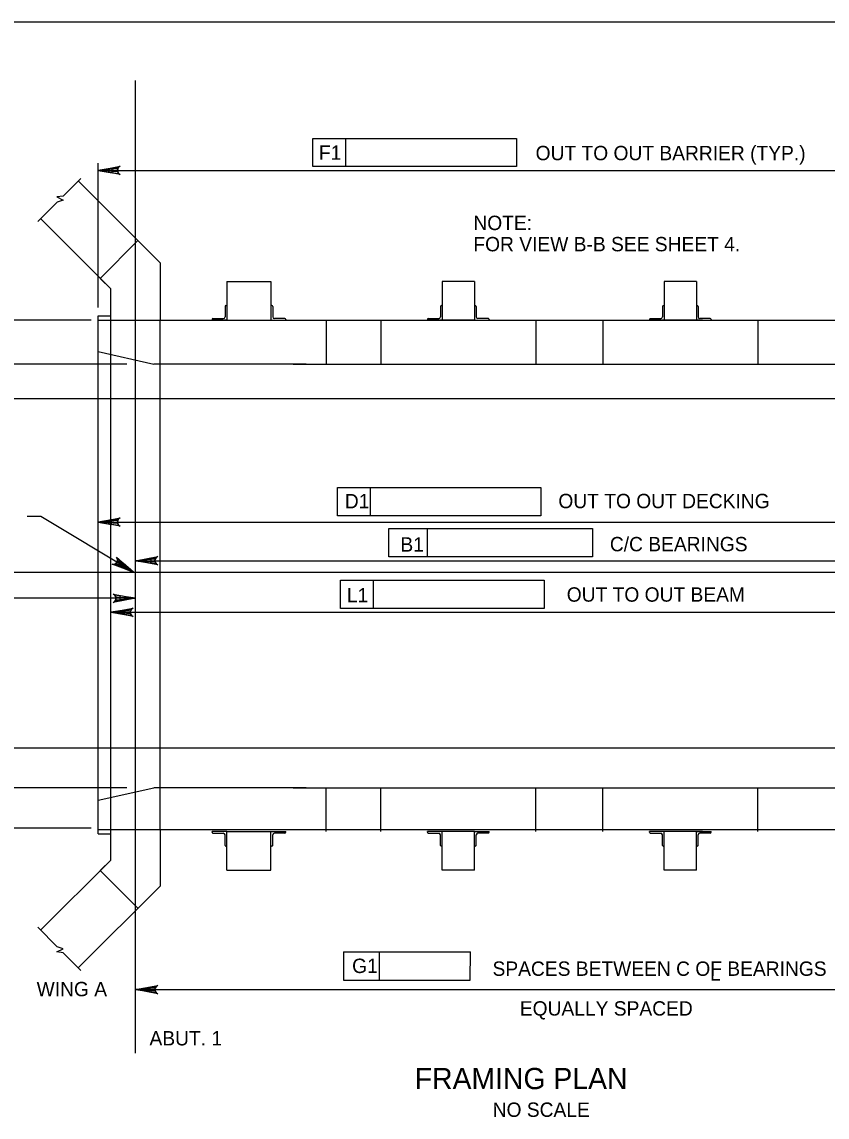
# Model space of a CAD drawing. Extents: x 638175 to 640495, y 294277 to 298435.
# Drawn here: x 638594.4 to 638762.6, y 294627.8 to 294856.5 of the extents above; entities that cross this region are included whole.
import ezdxf

# ---------------------------------------------------------------- set-up
doc = ezdxf.new("R2010")
doc.units = 0
for name, color, linetype in [('2', 7, 'Continuous'), ('3', 7, 'Continuous'), ('4', 7, 'Continuous')]:
    doc.layers.add(name, color=color, linetype=linetype)

msp = doc.modelspace()

# ---------------------------------------------------------------- linework, layer by layer
at = {"layer": '2'}
for p, q in [((638475.46, 294856.46), (639261.46, 294856.46)), ((638623.24, 294806.15), (638606.16, 294823.24)), ((638612.95, 294800.71), (638598.29, 294815.37)), ((638610.74, 294802.91), (638618.61, 294810.78)), ((638623.24, 294806.15), (638623.24, 294794.15)), ((638612.95, 294800.71), (638610.74, 294802.91)), ((638637.18, 294802.24), (638646.41, 294802.24)), ((638637.18, 294802.24), (638637.18, 294794.15)), ((638646.41, 294802.24), (638646.41, 294794.15)), ((638688.9, 294802.24), (638682.17, 294802.24)), ((638682.17, 294802.24), (638682.17, 294794.15)), ((638688.9, 294802.24), (638688.9, 294794.15)), ((638735.26, 294802.24), (638728.53, 294802.24)), ((638735.26, 294802.24), (638728.53, 294802.24)), ((638728.53, 294802.24), (638728.53, 294794.15)), ((638735.26, 294802.24), (638735.26, 294794.15)), ((638612.95, 294794.15), (638612.95, 294800.71)), ((638636.81, 294797.05), (638636.81, 294794.87)), ((638636.99, 294797.24), (638637.18, 294797.24)), ((638637.18, 294797.24), (638637.18, 294794.15)), ((638646.59, 294797.24), (638646.41, 294797.24)), ((638646.41, 294797.24), (638646.41, 294794.15)), ((638646.78, 294797.05), (638646.78, 294794.87)), ((638681.81, 294797.05), (638681.81, 294794.87)), ((638681.99, 294797.24), (638682.17, 294797.24)), ((638682.17, 294797.24), (638682.17, 294794.15)), ((638689.08, 294797.24), (638688.9, 294797.24)), ((638688.9, 294797.24), (638688.9, 294794.15)), ((638689.26, 294797.05), (638689.26, 294794.87)), ((638728.17, 294797.05), (638728.17, 294794.87)), ((638728.35, 294797.24), (638728.53, 294797.24)), ((638728.53, 294797.24), (638728.53, 294794.15)), ((638735.44, 294797.24), (638735.26, 294797.24)), ((638735.26, 294797.24), (638735.26, 294794.15)), ((638735.62, 294797.05), (638735.62, 294794.87)), ((638610.28, 294686.89), (638610.28, 294795.1)), ((638610.28, 294795.1), (638612.95, 294795.1)), ((638610.28, 294794.15), (638813.34, 294794.15)), ((638612.95, 294687.85), (638612.95, 294794.15)), ((638623.24, 294687.85), (638623.24, 294794.15)), ((638634.09, 294794.33), (638634.09, 294794.15)), ((638637.18, 294794.15), (638634.09, 294794.15)), ((638634.27, 294794.51), (638636.45, 294794.51)), ((638637.18, 294794.15), (638646.41, 294794.15)), ((638646.41, 294794.15), (638649.5, 294794.15)), ((638649.32, 294794.51), (638647.14, 294794.51)), ((638649.5, 294794.33), (638649.5, 294794.15)), ((638657.96, 294794.15), (638657.96, 294785.02)), ((638669.36, 294794.15), (638669.36, 294785.02)), ((638679.08, 294794.33), (638679.08, 294794.15)), ((638682.17, 294794.15), (638679.08, 294794.15)), ((638679.26, 294794.51), (638681.44, 294794.51)), ((638688.9, 294794.15), (638682.17, 294794.15)), ((638688.9, 294794.15), (638691.99, 294794.15)), ((638691.81, 294794.51), (638689.63, 294794.51)), ((638691.99, 294794.33), (638691.99, 294794.15)), ((638701.7, 294794.15), (638701.7, 294785.02)), ((638715.73, 294794.15), (638715.73, 294785.02)), ((638725.44, 294794.33), (638725.44, 294794.15)), ((638728.53, 294794.15), (638725.44, 294794.15)), ((638725.63, 294794.51), (638727.81, 294794.51)), ((638736.52, 294794.15), (638727.28, 294794.15)), ((638735.26, 294794.15), (638728.53, 294794.15)), ((638735.26, 294794.15), (638738.35, 294794.15)), ((638738.17, 294794.51), (638735.99, 294794.51)), ((638738.35, 294794.33), (638738.35, 294794.15)), ((638748.07, 294794.15), (638748.07, 294785.02)), ((638610.28, 294787.63), (638621.95, 294785.02)), ((638653.74, 294785.02), (638621.95, 294785.02)), ((638651.07, 294785.02), (638801.67, 294785.02)), ((638610.28, 294693.94), (638621.95, 294696.54)), ((638653.74, 294696.54), (638621.95, 294696.54)), ((638651.07, 294696.54), (638801.67, 294696.54)), ((638657.96, 294687.42), (638657.96, 294696.54)), ((638669.36, 294687.42), (638669.36, 294696.54)), ((638701.7, 294687.42), (638701.7, 294696.54)), ((638715.73, 294687.42), (638715.73, 294696.54)), ((638748.07, 294687.42), (638748.07, 294696.54)), ((638610.28, 294687.85), (638813.34, 294687.85)), ((638610.28, 294686.89), (638612.95, 294686.89)), ((638612.95, 294681.45), (638612.95, 294687.85)), ((638623.24, 294687.85), (638623.24, 294676.01)), ((638634.09, 294687.24), (638634.09, 294687.42)), ((638637.18, 294687.42), (638634.09, 294687.42)), ((638634.27, 294687.06), (638636.45, 294687.06)), ((638636.81, 294684.51), (638636.81, 294686.69)), ((638637.18, 294687.42), (638646.41, 294687.42)), ((638637.18, 294684.33), (638637.18, 294687.42)), ((638637.18, 294679.33), (638637.18, 294687.42)), ((638646.41, 294687.42), (638649.5, 294687.42)), ((638646.41, 294684.33), (638646.41, 294687.42)), ((638646.41, 294679.33), (638646.41, 294687.42)), ((638646.78, 294684.51), (638646.78, 294686.69)), ((638649.32, 294687.06), (638647.14, 294687.06)), ((638649.5, 294687.24), (638649.5, 294687.42)), ((638679.08, 294687.24), (638679.08, 294687.42)), ((638682.17, 294687.42), (638679.08, 294687.42)), ((638679.26, 294687.06), (638681.44, 294687.06)), ((638681.81, 294684.51), (638681.81, 294686.69)), ((638688.9, 294687.42), (638682.17, 294687.42)), ((638682.17, 294684.33), (638682.17, 294687.42)), ((638682.17, 294679.33), (638682.17, 294687.42)), ((638688.9, 294684.33), (638688.9, 294687.42)), ((638688.9, 294687.42), (638691.99, 294687.42)), ((638688.9, 294679.33), (638688.9, 294687.42)), ((638689.26, 294684.51), (638689.26, 294686.69)), ((638691.81, 294687.06), (638689.63, 294687.06)), ((638691.99, 294687.24), (638691.99, 294687.42)), ((638725.44, 294687.24), (638725.44, 294687.42)), ((638728.53, 294687.42), (638725.44, 294687.42)), ((638725.63, 294687.06), (638727.81, 294687.06)), ((638736.52, 294687.42), (638727.28, 294687.42)), ((638728.17, 294684.51), (638728.17, 294686.69)), ((638735.26, 294687.42), (638728.53, 294687.42)), ((638728.53, 294684.33), (638728.53, 294687.42)), ((638728.53, 294679.33), (638728.53, 294687.42)), ((638735.26, 294684.33), (638735.26, 294687.42)), ((638735.26, 294687.42), (638738.35, 294687.42)), ((638735.26, 294679.33), (638735.26, 294687.42)), ((638735.62, 294684.51), (638735.62, 294686.69)), ((638738.17, 294687.06), (638735.99, 294687.06)), ((638738.35, 294687.24), (638738.35, 294687.42)), ((638636.99, 294684.33), (638637.18, 294684.33)), ((638646.59, 294684.33), (638646.41, 294684.33)), ((638681.99, 294684.33), (638682.17, 294684.33)), ((638689.08, 294684.33), (638688.9, 294684.33)), ((638728.35, 294684.33), (638728.53, 294684.33)), ((638735.44, 294684.33), (638735.26, 294684.33)), ((638612.95, 294681.45), (638598.29, 294666.8)), ((638612.95, 294681.45), (638610.74, 294679.25)), ((638610.74, 294679.25), (638618.61, 294671.38)), ((638637.18, 294679.33), (638646.41, 294679.33)), ((638688.9, 294679.33), (638682.17, 294679.33)), ((638735.26, 294679.33), (638728.53, 294679.33)), ((638735.26, 294679.33), (638728.53, 294679.33)), ((638623.24, 294676.01), (638606.16, 294658.92))]:
    msp.add_line(p, q, dxfattribs=at)
for centre, radius, start, end in [((638636.99, 294797.05), 0.182, 90, 179.9984), ((638646.59, 294797.05), 0.182, 0.0016, 90), ((638681.99, 294797.05), 0.182, 90, 179.9984), ((638689.08, 294797.05), 0.182, 0.0016, 90), ((638728.35, 294797.05), 0.182, 90, 179.9984), ((638735.44, 294797.05), 0.182, 0.0016, 90), ((638634.27, 294794.33), 0.182, 90, 179.9984), ((638636.45, 294794.87), 0.364, 270, 359.9984), ((638647.14, 294794.87), 0.364, 180.0016, 270), ((638649.32, 294794.33), 0.182, 0.0016, 90), ((638679.26, 294794.33), 0.182, 90, 179.9984), ((638681.44, 294794.87), 0.364, 270, 359.9984), ((638689.63, 294794.87), 0.364, 180.0016, 270), ((638691.81, 294794.33), 0.182, 0.0016, 90), ((638725.63, 294794.33), 0.182, 90, 179.9984), ((638727.81, 294794.87), 0.364, 270, 359.9984), ((638735.99, 294794.87), 0.364, 180.0016, 270), ((638738.17, 294794.33), 0.182, 0.0016, 90), ((638634.27, 294687.24), 0.182, 180.0016, 270), ((638636.45, 294686.69), 0.364, 0.0016, 90), ((638647.14, 294686.69), 0.364, 90, 179.9984), ((638649.32, 294687.24), 0.182, 270, 359.9984), ((638679.26, 294687.24), 0.182, 180.0016, 270), ((638681.44, 294686.69), 0.364, 0.0016, 90), ((638689.63, 294686.69), 0.364, 90, 179.9984), ((638691.81, 294687.24), 0.182, 270, 359.9984), ((638725.63, 294687.24), 0.182, 180.0016, 270), ((638727.81, 294686.69), 0.364, 0.0016, 90), ((638735.99, 294686.69), 0.364, 90, 179.9984), ((638738.17, 294687.24), 0.182, 270, 359.9984), ((638636.99, 294684.51), 0.182, 180.0016, 270), ((638646.59, 294684.51), 0.182, 270, 359.9984), ((638681.99, 294684.51), 0.182, 180.0016, 270), ((638689.08, 294684.51), 0.182, 270, 359.9984), ((638728.35, 294684.51), 0.182, 180.0016, 270), ((638735.44, 294684.51), 0.182, 270, 359.9984)]:
    msp.add_arc(centre, radius, start, end, dxfattribs=at)
at = {"layer": '3'}
for p, q in [((638618.1, 294641.12), (638618.1, 294844.19)), ((638602.98, 294820.06), (638606.72, 294823.79)), ((638602.98, 294820.06), (638601.69, 294819.9)), ((638601.69, 294819.9), (638603.02, 294819.24)), ((638603.02, 294819.24), (638601.77, 294818.84)), ((638597.68, 294814.76), (638601.77, 294818.84)), ((638597.68, 294667.4), (638601.77, 294663.32)), ((638601.69, 294662.26), (638603.02, 294662.92)), ((638602.98, 294662.1), (638601.69, 294662.26)), ((638603.02, 294662.92), (638601.77, 294663.32)), ((638602.98, 294662.1), (638606.72, 294658.37))]:
    msp.add_line(p, q, dxfattribs=at)
at = {"layer": '4'}
for p, q in [((638655.18, 294832.13), (638697.69, 294832.13)), ((638655.18, 294826.23), (638655.18, 294832.13)), ((638662.07, 294826.23), (638662.07, 294832.13)), ((638697.69, 294832.13), (638697.69, 294826.23)), ((638610.28, 294796.82), (638610.28, 294826.96)), ((638697.69, 294826.23), (638655.18, 294826.23)), ((638610.28, 294825.45), (638813.34, 294825.45)), ((638608.84, 294794.15), (638490.2, 294794.15)), ((638616.29, 294785.02), (638503.92, 294785.02)), ((638821.74, 294777.76), (638521.33, 294777.76)), ((638660.27, 294753.34), (638660.27, 294759.25)), ((638660.27, 294759.25), (638702.79, 294759.25)), ((638667.16, 294753.34), (638667.16, 294759.25)), ((638702.79, 294759.25), (638702.79, 294753.34)), ((638598.32, 294753.19), (638595.49, 294753.19)), ((638617.7, 294741.57), (638598.32, 294753.19)), ((638702.79, 294753.34), (638660.27, 294753.34)), ((638610.28, 294752.01), (638813.34, 294752.01)), ((638671.03, 294750.64), (638713.55, 294750.64)), ((638671.03, 294744.73), (638671.03, 294750.64)), ((638679.1, 294744.73), (638679.1, 294750.64)), ((638713.55, 294750.64), (638713.55, 294744.73)), ((638618.1, 294743.95), (638805.68, 294743.95)), ((638713.55, 294744.73), (638671.03, 294744.73)), ((638582.06, 294741.57), (638855.54, 294741.57)), ((638660.95, 294739.86), (638703.47, 294739.86)), ((638660.95, 294733.95), (638660.95, 294739.86)), ((638667.84, 294733.95), (638667.84, 294739.86)), ((638703.47, 294739.86), (638703.47, 294733.95)), ((638618.1, 294736.11), (638592.77, 294736.11)), ((638612.95, 294733.17), (638810.82, 294733.17)), ((638703.47, 294733.95), (638660.95, 294733.95)), ((638821.74, 294704.77), (638521.03, 294704.77)), ((638616.29, 294696.54), (638503.92, 294696.54)), ((638608.84, 294688.11), (638490.2, 294688.11)), ((638661.54, 294662.3), (638661.53, 294656.39)), ((638661.54, 294662.3), (638688.05, 294662.3)), ((638669.09, 294656.39), (638669.1, 294662.3)), ((638688.04, 294656.39), (638688.05, 294662.3)), ((638618.1, 294653.91), (638618.1, 294658.88)), ((638661.53, 294656.39), (638688.04, 294656.39)), ((638618.1, 294654.38), (638805.68, 294654.38))]:
    msp.add_line(p, q, dxfattribs=at)
for points in [[(638610.28, 294825.45), (638614.94, 294826.32), (638614.58, 294826.07), (638614.39, 294825.76), (638614.34, 294825.45), (638614.39, 294825.13), (638614.58, 294824.82), (638614.94, 294824.57), (638610.28, 294825.45), (638614.58, 294824.82), (638614.39, 294825.13), (638610.28, 294825.45), (638614.34, 294825.45), (638614.39, 294825.76), (638610.28, 294825.45), (638614.58, 294826.07)], [(638610.28, 294752.01), (638614.94, 294752.88), (638614.58, 294752.63), (638614.39, 294752.32), (638614.34, 294752.01), (638614.39, 294751.7), (638614.58, 294751.38), (638614.94, 294751.13), (638610.28, 294752.01), (638614.58, 294751.38), (638614.39, 294751.7), (638610.28, 294752.01), (638614.34, 294752.01), (638614.39, 294752.32), (638610.28, 294752.01), (638614.58, 294752.63)], [(638617.7, 294741.57), (638613.25, 294743.22), (638613.69, 294743.25), (638614.01, 294743.42), (638614.22, 294743.66), (638614.33, 294743.96), (638614.33, 294744.32), (638614.15, 294744.72), (638617.7, 294741.57), (638614.33, 294744.32), (638614.33, 294743.96), (638617.7, 294741.57), (638614.22, 294743.66), (638614.01, 294743.42), (638617.7, 294741.57), (638613.69, 294743.25)], [(638618.1, 294743.95), (638622.76, 294744.83), (638622.4, 294744.58), (638622.21, 294744.27), (638622.16, 294743.95), (638622.21, 294743.64), (638622.4, 294743.33), (638622.76, 294743.08), (638618.1, 294743.95), (638622.4, 294743.33), (638622.21, 294743.64), (638618.1, 294743.95), (638622.16, 294743.95), (638622.21, 294744.27), (638618.1, 294743.95), (638622.4, 294744.58)], [(638618.1, 294736.11), (638613.44, 294735.24), (638613.79, 294735.49), (638613.98, 294735.8), (638614.03, 294736.11), (638613.98, 294736.43), (638613.79, 294736.74), (638613.44, 294736.99), (638618.1, 294736.11), (638613.79, 294736.74), (638613.98, 294736.43), (638618.1, 294736.11), (638614.03, 294736.11), (638613.98, 294735.8), (638618.1, 294736.11), (638613.79, 294735.49)], [(638612.95, 294733.17), (638617.61, 294734.05), (638617.25, 294733.8), (638617.07, 294733.48), (638617.01, 294733.17), (638617.07, 294732.86), (638617.25, 294732.55), (638617.61, 294732.3), (638612.95, 294733.17), (638617.25, 294732.55), (638617.07, 294732.86), (638612.95, 294733.17), (638617.01, 294733.17), (638617.07, 294733.48), (638612.95, 294733.17), (638617.25, 294733.8)], [(638618.1, 294654.38), (638622.76, 294655.25), (638622.4, 294655), (638622.21, 294654.69), (638622.16, 294654.38), (638622.21, 294654.06), (638622.4, 294653.75), (638622.76, 294653.5), (638618.1, 294654.38), (638622.4, 294653.75), (638622.21, 294654.06), (638618.1, 294654.38), (638622.16, 294654.38), (638622.21, 294654.69), (638618.1, 294654.38), (638622.4, 294655)]]:
    msp.add_lwpolyline(points, dxfattribs=at)
for points in [[(638613.23, 294824.95), (638613.23, 294825.94), (638610.28, 294825.45)], [(638613.11, 294751.53), (638613.11, 294752.48), (638610.28, 294752.01)], [(638621.41, 294743.46), (638621.41, 294744.45), (638618.46, 294743.95)], [(638615.51, 294743.43), (638615.03, 294742.62), (638617.7, 294741.57)], [(638614.87, 294736.59), (638614.87, 294735.64), (638617.7, 294736.11)], [(638615.78, 294732.7), (638615.78, 294733.65), (638612.95, 294733.17)], [(638621.1, 294654.88), (638621.1, 294653.88), (638618.1, 294654.38)]]:
    msp.add_lwpolyline(points, close=True, dxfattribs=at)

# ---------------------------------------------------------------- texts
for s, height, p in [('OUT TO OUT BARRIER (TYP.)', 3, (638701.68, 294827.57)), ('F1', 3, (638656.42, 294827.66)), ('NOTE:', 3, (638688.68, 294812.99)), ('FOR VIEW B-B SEE SHEET 4.', 3, (638688.68, 294808.55)), ('D1', 3, (638661.83, 294754.88)), ('OUT TO OUT DECKING', 3, (638706.43, 294754.91)), ('B1', 3, (638673.44, 294745.84)), ('C/C BEARINGS', 3, (638717.19, 294745.91)), ('L1', 3, (638662.26, 294735.25)), ('OUT TO OUT BEAM', 3, (638708.18, 294735.39)), ('SPACES BETWEEN C OF BEARINGS', 3, (638692.68, 294657.26)), ('L', 3, (638738.11, 294656.28)), ('WING A', 3, (638597.46, 294653)), ('EQUALLY SPACED', 3, (638698.38, 294648.96)), ('ABUT. 1', 3, (638621.03, 294642.73)), ('FRAMING PLAN', 4.4292, (638676.44, 294633.6)), ('NO SCALE', 3, (638692.71, 294627.81))]:
    msp.add_text(s, height=height, dxfattribs=at).set_placement(p)
msp.add_text('G1', height=3, rotation=359.9382, dxfattribs=at).set_placement((638663.35, 294657.85))

doc.saveas('drawing.dxf')
